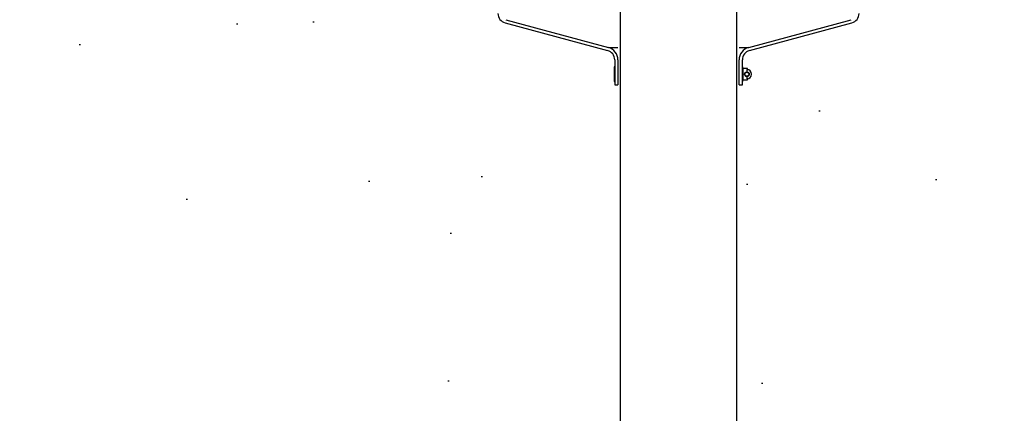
# Model space of a CAD drawing. Extents: x -285 to 5863, y 308 to 3178.
# Tile 389 of 622: x 1804 to 1842, y 947 to 963. Entities that reach past the tile are written whole.
import ezdxf

# ---------------------------------------------------------------- set-up
doc = ezdxf.new("R2010")
doc.units = 0
doc.header["$MEASUREMENT"] = 0
doc.header["$PDSIZE"] = 1
doc.layers.get('DEFPOINTS').update_dxf_attribs({"linetype": 'CONTINUOUS'})
for name, color, linetype in [('DIM', 3, 'CONTINUOUS'), ('GALV-4', 4, 'CONTINUOUS'), ('PEAGRAVEL-HATCH', 3, 'CONTINUOUS'), ('SPILL-BUCKET', 1, 'CONTINUOUS')]:
    doc.layers.add(name, color=color, linetype=linetype)
doc.styles.add('SIMPLEX', font='simplex')
doc.dimstyles.new('DIM64', dxfattribs={"dimscale": 64, "dimtxt": 0.09375, "dimasz": 0.09375, "dimexe": 0.0625, "dimexo": 0.0625, "dimgap": 0.046875, "dimtad": 1, "dimdec": 4, "dimzin": 3, "dimdsep": 46, "dimlunit": 4, "dimtxsty": 'SIMPLEX', "dimcen": 0, "dimclrd": 256, "dimclre": 256, "dimclrt": 256, "dimadec": 0, "dimazin": 0, "dimtfac": 1, "dimtdec": 4, "dimtmove": 0, "dimatfit": 3, "dimfxl": 1, "dimfrac": 2, "dimtolj": 1, "dimtzin": 0, "dimarcsym": 0})

# ---------------------------------------------------------------- blocks, each defined once
blk = doc.blocks.new('*D13')
at = {"layer": 'DEFPOINTS', "color": 0, "transparency": 16777216}
for p in [(1368.547, 978.296), (2031.773, 978.015), (1368.547, 700.523)]:
    blk.add_point(p, dxfattribs=at)
at = {"layer": 'DIM', "lineweight": -2, "transparency": 16777216}
for p, q in [((1368.547, 974.296), (1368.547, 696.523)), ((2031.773, 974.015), (2031.773, 696.523)), ((2025.773, 700.523), (1374.547, 700.523))]:
    blk.add_line(p, q, dxfattribs=at)
at = {"layer": 'DIM', "transparency": 16777216}
for points in [[(1374.547, 701.523), (1374.547, 699.523), (1368.547, 700.523)], [(2025.773, 701.523), (2025.773, 699.523), (2031.773, 700.523)]]:
    blk.add_solid(points, dxfattribs=at)
at = {"layer": 'DIM', "transparency": 16777216, "insert": (1700.16, 708.095), "char_height": 6, "attachment_point": 5, "style": 'SIMPLEX'}
blk.add_mtext('\\A1;55\'-3 1/4" (F.V. TANK SLAB)', dxfattribs=at)

msp = doc.modelspace()

# ---------------------------------------------------------------- hatches: boundary and pattern name
at = {"layer": 'PEAGRAVEL-HATCH'}
h = msp.add_hatch(dxfattribs=at)
h.set_pattern_fill('AR-SAND', color=256, scale=7.5, style=0)
h.set_pattern_definition([(37.5, (670.638, -23.038), (-0.47245, 14.45118), [0, -11.4, 0, -12.75, 0, -12.1875]), (7.5, (670.638, -23.038), (13.27333, 21.1661), [0, -6.15, 0, -10.275, 0, -3.9375]), (327.5, (661.413, -23.038), (23.35606, 0.04244), [0, -3.75, 0, -13.5, 0, -17.625]), (317.5, (661.413, -23.038), (22.54595, 6.58257), [0, -1.875, 0, -8.85, 0, -10.125])])
h.paths.add_polyline_path([(1827.52416, 960.77417), (1827.39924, 960.77417), (1827.3218, 961.9639), (1822.95477, 963.30442), (1822.64312, 965.17741), (1822.58467, 966.93923), (1821.62206, 967.21283), (1821.62206, 978.01471), (1805.17226, 978.01471), (1805.17226, 967.17774), (1804.16052, 966.93926), (1804.10207, 965.17744), (1803.79042, 963.30445), (1799.42339, 961.96392), (1799.22104, 960.7742), (1799.22716, 935.26579), (1827.62534, 935.26579)])
h.paths.add_polyline_path([(1827.62545, 934.26579), (1799.23158, 934.26579), (1799.23158, 916.52321), (1799.50818, 916.52328), (1800.15738, 915.87408), (1801.62181, 915.52328), (1802.62181, 917.52328), (1807.62181, 917.52328), (1808.62181, 915.52328), (1818.12181, 915.52328), (1819.12181, 917.52328), (1824.12181, 917.52328), (1825.12182, 915.52327), (1826.59734, 915.69867), (1827.29368, 917.52328), (1826.93244, 923.08613), (1827.62669, 923.08616)])
h = msp.add_hatch(dxfattribs=at)
h.set_pattern_fill('AR-SAND', color=256, scale=7.5, style=0)
h.set_pattern_definition([(37.5, (734.134, -79.281), (-0.47245, 14.45118), [0, -11.4, 0, -12.75, 0, -12.1875]), (7.5, (734.134, -79.28), (13.27333, 21.1661), [0, -6.15, 0, -10.275, 0, -3.9375]), (327.5, (724.909, -79.281), (23.35606, 0.04244), [0, -3.75, 0, -13.5, 0, -17.625]), (317.5, (724.91, -79.28), (22.54595, 6.58257), [0, -1.875, 0, -8.85, 0, -10.125])])
h.paths.add_polyline_path([(1849.76804, 958.74463), (1854.87546, 961.19654), (1854.87856, 969.98346), (1848.79982, 969.98346), (1849.53463, 978.01584), (1838.12305, 978.01584), (1838.12305, 967.21283), (1837.16043, 966.93923), (1837.10198, 965.17741), (1836.79033, 965.17741), (1836.79033, 963.30442), (1832.4233, 961.9639), (1832.36585, 960.77417), (1832.12534, 960.77417), (1832.12534, 935.26579), (1847.17617, 935.26579), (1847.23805, 935.66298), (1848.17399, 935.68083), (1848.55306, 937.00876), (1849.17181, 937.00876)])
h.paths.add_polyline_path([(1849.17181, 932.52208), (1848.55306, 932.52208), (1848.17399, 933.85075), (1847.17617, 933.8686), (1847.17617, 934.26579), (1832.12545, 934.26413), (1832.12669, 923.08616), (1832.80775, 923.03787), (1832.44993, 917.66428), (1833.14574, 915.87407), (1833.14574, 915.52327), (1834.62181, 915.52328), (1835.62181, 917.52328), (1840.62181, 917.52328), (1841.62181, 915.52328), (1841.62181, 914.52328), (1851.12181, 914.52328), (1851.12181, 915.52328), (1849.42181, 915.52328)])

# ---------------------------------------------------------------- linework, layer by layer
at = {"layer": 'GALV-4', "color": 1, "linetype": 'Continuous'}
msp.add_lwpolyline([(1832.12181, 967.22357), (1832.12669, 923.08616), (1827.62669, 923.08616), (1827.62181, 967.24928)], dxfattribs=at)
at = {"layer": 'SPILL-BUCKET', "linetype": 'Continuous'}
for p, q in [((1823.15434, 962.38029), (1827.12075, 961.30745)), ((1823.18667, 962.50095), (1827.15307, 961.42812)), ((1832.59054, 961.42812), (1836.55694, 962.50095)), ((1832.62287, 961.30745), (1836.58927, 962.38029)), ((1827.3985, 960.94548), (1827.3985, 959.98388)), ((1827.52341, 960.94548), (1827.52341, 959.98388)), ((1832.2202, 959.98388), (1832.2202, 960.94548)), ((1832.34512, 959.98388), (1832.34512, 960.94548)), ((1827.3985, 959.98388), (1827.52341, 959.98388)), ((1832.2202, 959.98388), (1832.34512, 959.98388))]:
    msp.add_line(p, q, dxfattribs=at)
at = {"layer": 'SPILL-BUCKET', "color": 7}
for p, q in [((1827.15308, 961.42811), (1827.52341, 961.42811)), ((1832.2202, 961.42811), (1832.59054, 961.42811))]:
    msp.add_line(p, q, dxfattribs=at)
at = {"layer": 'SPILL-BUCKET', "color": 7, "linetype": 'Continuous'}
for p, q in [((1827.3985, 960.67092), (1827.37851, 960.67092)), ((1827.37851, 960.67092), (1827.37851, 960.1088)), ((1827.3985, 960.67092), (1827.3985, 960.1088)), ((1832.34512, 960.1088), (1832.34512, 960.67092)), ((1832.3651, 960.67092), (1832.34512, 960.67092)), ((1832.3651, 960.1088), (1832.3651, 960.67092)), ((1832.3651, 960.58874), (1832.3651, 960.19098)), ((1832.52686, 960.61261), (1832.38898, 960.61261)), ((1832.52103, 960.56806), (1832.52103, 960.47896)), ((1832.52103, 960.30076), (1832.52103, 960.21166)), ((1832.55073, 960.57474), (1832.55073, 960.58874)), ((1827.37851, 960.1088), (1827.3985, 960.1088)), ((1832.34512, 960.1088), (1832.3651, 960.1088)), ((1832.38897, 960.16711), (1832.52686, 960.16711)), ((1832.55073, 960.19098), (1832.55073, 960.20498))]:
    msp.add_line(p, q, dxfattribs=at)
for radius in [0.0891, 0.07722]:
    msp.add_circle((1832.52103, 960.38986), radius, dxfattribs=at)
at = {"layer": 'SPILL-BUCKET', "linetype": 'Continuous'}
for centre, radius, start, end in [((1823.25133, 962.74227), 0.37474, 180, 255.000001), ((1836.49228, 962.74227), 0.37474, 284.999999, 0), ((1827.02375, 960.94548), 0.37474, 0, 75.000001), ((1827.02375, 960.94548), 0.49966, 0, 75), ((1832.71986, 960.94548), 0.49966, 105, 180), ((1832.71986, 960.94548), 0.37474, 104.999999, 180)]:
    msp.add_arc(centre, radius, start, end, dxfattribs=at)
at = {"layer": 'SPILL-BUCKET', "color": 7, "linetype": 'Continuous'}
for centre, radius, start, end in [((1832.38898, 960.58874), 0.02387, 89.999959, 179.999959), ((1832.52103, 960.38986), 0.1782, 269.999959, 89.999959), ((1832.52686, 960.58874), 0.02387, 359.999959, 89.999959), ((1832.56187, 960.57474), 0.01114, 179.999959, 257.544166), ((1832.38897, 960.19098), 0.02387, 179.999959, 269.999959), ((1832.52686, 960.19098), 0.02387, 269.999959, 359.999959), ((1832.56187, 960.20498), 0.01114, 102.455752, 179.999959)]:
    msp.add_arc(centre, radius, start, end, dxfattribs=at)

# ---------------------------------------------------------------- dimensions: what is measured, and where the dimension line sits
at = {"layer": 'DIM'}
dim = msp.add_linear_dim(base=(1368.54722, 700.52328), p1=(2031.77254, 978.01471), p2=(1368.54722, 978.29596), angle=180, text='<> (F.V. TANK SLAB)', dimstyle='DIM64', dxfattribs=at)
dim.commit()
dim.dimension.update_dxf_attribs({"geometry": '*D13', "text_midpoint": (1700.15988, 708.09471)})

doc.saveas('drawing.dxf')
